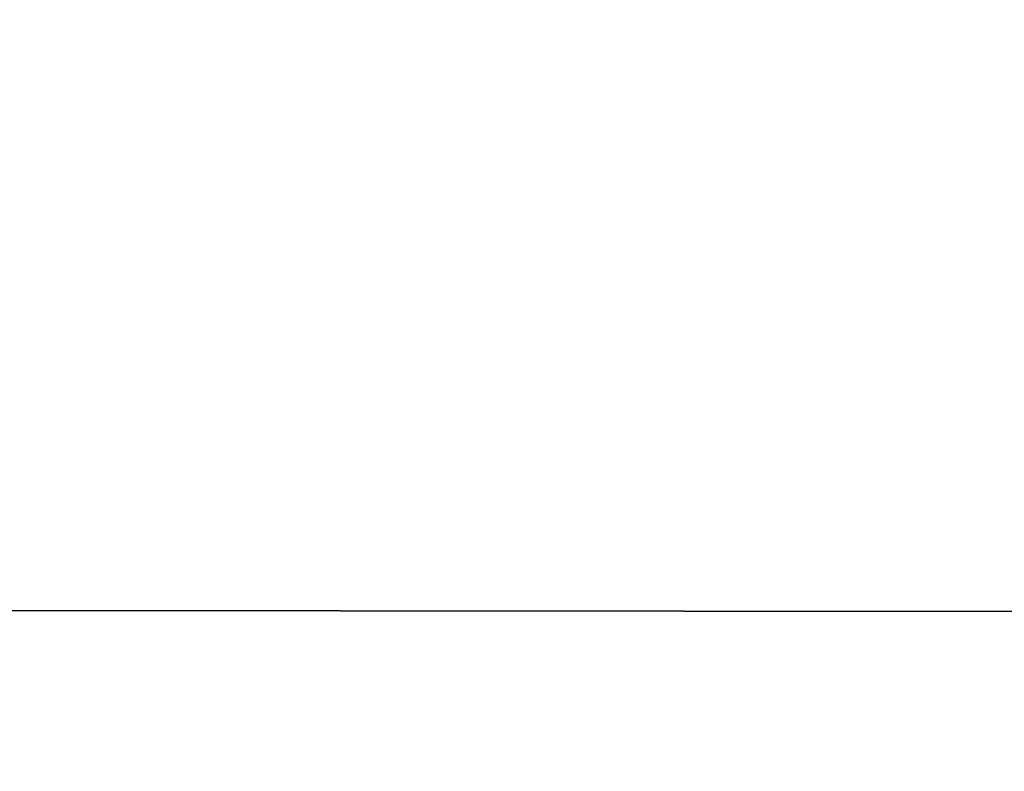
# Model space of a CAD drawing. Header units: millimetres. Extents: x -114 to 114, y -48 to 36.
# Tile 852 of 1056: x -71.2466 to -71.2307, y -32.8874 to -32.8753. Entities that reach past the tile are written whole.
import ezdxf

# ---------------------------------------------------------------- set-up
doc = ezdxf.new("R2010")
doc.units = ezdxf.units.MM
doc.header["$LTSCALE"] = 65.185185
for name, color, linetype in [('1714', 7, 'CONTINUOUS'), ('1921', 7, 'CONTINUOUS'), ('2', 7, 'CONTINUOUS'), ('308', 7, 'CONTINUOUS'), ('315', 7, 'CONTINUOUS'), ('62', 7, 'CONTINUOUS')]:
    doc.layers.add(name, color=color, linetype=linetype)

msp = doc.modelspace()

# ---------------------------------------------------------------- linework, layer by layer
at = {"layer": '1714', "color": 7, "linetype": 'CONTINUOUS'}
for points in [[(-68.854712, -33.804072, 244.81731), (-68.583083, -33.867365, 244.750891), (-72.817549, -32.425, 244.632949), (-68.854712, -33.804072, 244.81731)], [(-70.150934, -33.644668, 244.991872), (-68.854712, -33.804072, 244.81731), (-72.817549, -32.425, 244.632949), (-70.150934, -33.644668, 244.991872)], [(-68.583083, -33.867365, 244.750891), (-68.182461, -32.425, 244.632953), (-72.817549, -32.425, 244.632949), (-68.583083, -33.867365, 244.750891)], [(-72.53907, -33.903177, 244.717492), (-70.938565, -33.648684, 244.987166), (-72.817549, -32.425, 244.632949), (-72.53907, -33.903177, 244.717492)], [(-70.938565, -33.648684, 244.987166), (-70.150934, -33.644668, 244.991872), (-72.817549, -32.425, 244.632949), (-70.938565, -33.648684, 244.987166)]]:
    msp.add_3dface(points, dxfattribs=at)
at = {"layer": '1921', "color": 7, "linetype": 'CONTINUOUS'}
for points in [[(-72.231045, -33.575, 230.202502), (-72.817539, -32.425, 230.367047), (-68.182451, -32.425, 230.367051), (-72.231045, -33.575, 230.202502)], [(-70.878045, -33.575, 230.009534), (-72.231045, -33.575, 230.202502), (-68.182451, -32.425, 230.367051), (-70.878045, -33.575, 230.009534)]]:
    msp.add_3dface(points, dxfattribs=at)
at = {"layer": '2', "linetype": 'CONTINUOUS'}
for points in [[(-73.219291, -8.369073, 92.5), (-113, -35, 92.5), (-70.5, -8.799769, 92.5), (-73.219291, -8.369073, 92.5)], [(-113, -35, 92.5), (113, -35, 92.5), (-70.5, -8.799769, 92.5), (-113, -35, 92.5)]]:
    msp.add_3dface(points, dxfattribs=at)
at = {"layer": '308', "color": 7, "linetype": 'CONTINUOUS', "true_color": 0xe0f2ff}
for points in [[(-70.5, -30, 246.5), (-75, -30, 245.294229), (-70.5, -45.8, 246.5), (-70.5, -30, 246.5)], [(-70.5, -45.8, 246.5), (-75, -30, 245.294229), (-74.998907, -45.799763, 245.29486), (-70.5, -45.8, 246.5)], [(-75, -30, 229.705771), (-70.5, -30, 228.5), (-74.999492, -45.799763, 229.705478), (-75, -30, 229.705771)], [(-74.999492, -45.799763, 229.705478), (-70.5, -30, 228.5), (-70.5, -45.8, 228.5), (-74.999492, -45.799763, 229.705478)]]:
    msp.add_3dface(points, dxfattribs=at)
at = {"layer": '315', "color": 7, "linetype": 'CONTINUOUS', "true_color": 0xe0f2ff}
for points in [[(-70.5, -31, 229.75), (-75.055288, -31, 231.230085), (-70.5, -40.472501, 229.75), (-70.5, -31, 229.75)], [(-70.5, -40.472501, 229.75), (-75.055288, -31, 231.230085), (-72.077107, -40.440488, 229.912166), (-70.5, -40.472501, 229.75)], [(-75.055288, -31, 243.769915), (-70.5, -31, 245.25), (-75.00795, -40.071929, 243.804037), (-75.055288, -31, 243.769915)], [(-75.00795, -40.071929, 243.804037), (-70.5, -31, 245.25), (-72.894842, -40.022266, 244.870701), (-75.00795, -40.071929, 243.804037)], [(-72.894842, -40.022266, 244.870701), (-70.5, -31, 245.25), (-72.118564, -40.063416, 245.079099), (-72.894842, -40.022266, 244.870701)], [(-72.118564, -40.063416, 245.079099), (-70.5, -31, 245.25), (-71.274037, -40.231252, 245.211249), (-72.118564, -40.063416, 245.079099)], [(-70.5, -31, 245.25), (-71.273956, -40.373861, 245.211257), (-71.274037, -40.231252, 245.211249), (-70.5, -31, 245.25)], [(-71.273956, -40.373861, 245.211257), (-70.5, -31, 245.25), (-70.5, -40.972501, 245.25), (-71.273956, -40.373861, 245.211257)]]:
    msp.add_3dface(points, dxfattribs=at)
at = {"layer": '62', "linetype": 'CONTINUOUS'}
for points in [[(-110.5, -32.960943, 89.693731), (-110.5, -32.849728, 89.857337), (-54, -32.900221, 89.799705), (-110.5, -32.960943, 89.693731)], [(-54, -32.900221, 89.799705), (-110.5, -32.849728, 89.857337), (-54, -32.857337, 89.849728), (-54, -32.900221, 89.799705)]]:
    msp.add_3dface(points, dxfattribs=at)

doc.saveas('drawing.dxf')
